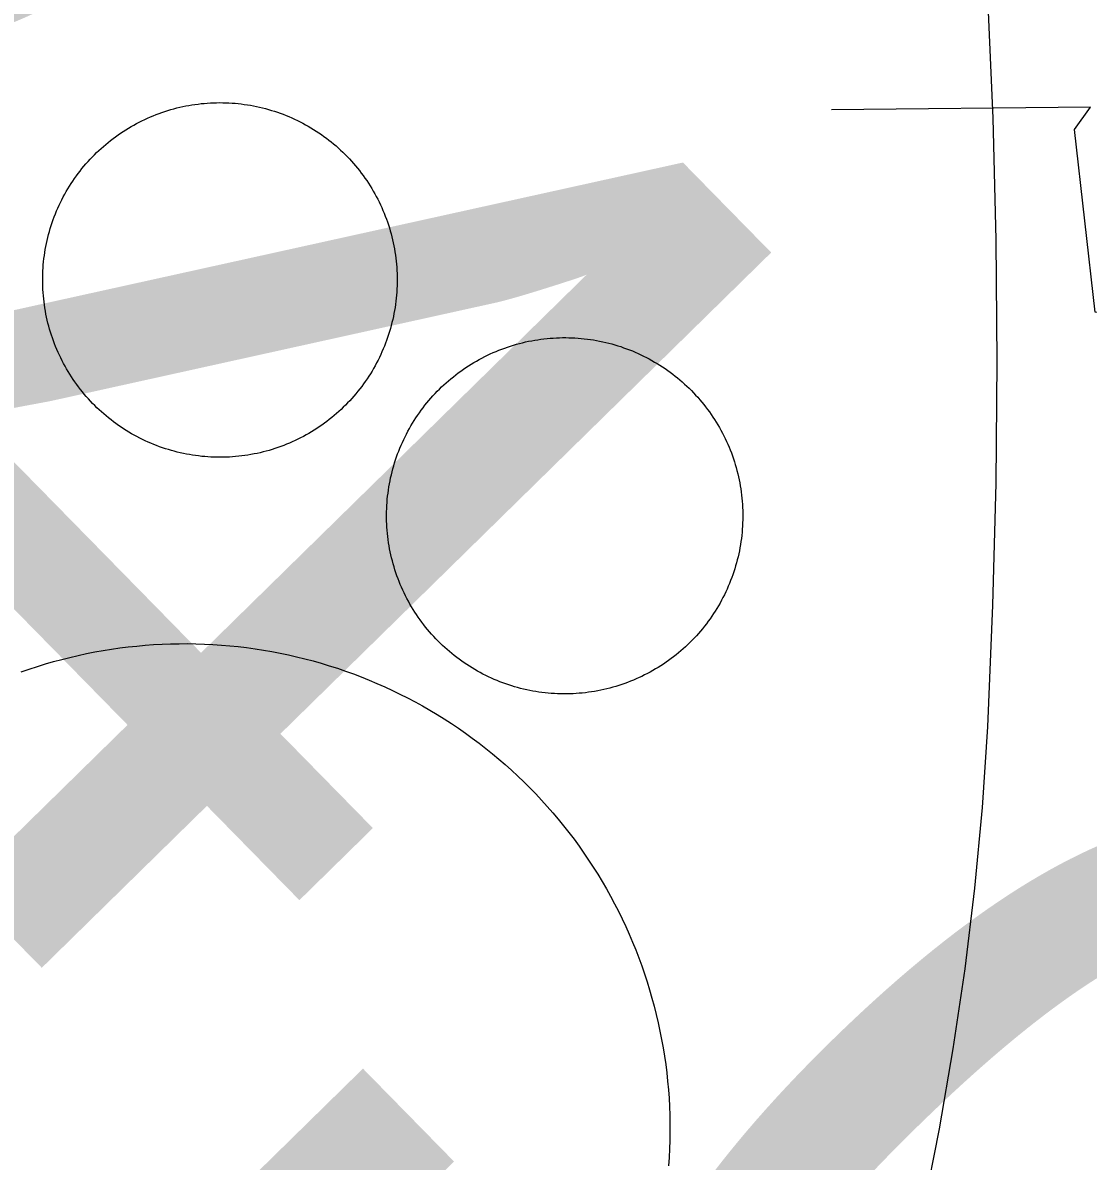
# Model space of a CAD drawing. Extents: x 3651524 to 3689615, y 505651 to 531377.
# Drawn here: x 3669986.9 to 3670091.2, y 512336.3 to 512447.7 of the extents above; entities that cross this region are included whole.
import ezdxf

# ---------------------------------------------------------------- set-up
doc = ezdxf.new("R2010")
doc.units = 0
for name, color, linetype in [('V-DOMW-TANK', 7, 'Continuous'), ('V-RAIL-TRAK', 7, 'Continuous'), ('V-SURV-IDEN', 7, 'Continuous'), ('V-UTIL-LINE', 7, 'Continuous')]:
    doc.layers.add(name, color=color, linetype=linetype)

msp = doc.modelspace()

# ---------------------------------------------------------------- linework, layer by layer
at = {"layer": 'V-DOMW-TANK'}
for points in [[(3669989.715, 512427.908), (3669989.81, 512428.197), (3669989.91, 512428.481), (3669990.016, 512428.766), (3669990.127, 512429.047), (3669990.242, 512429.327), (3669990.363, 512429.606), (3669990.487, 512429.88), (3669990.619, 512430.153), (3669990.752, 512430.427), (3669990.891, 512430.695), (3669991.036, 512430.962), (3669991.184, 512431.226), (3669991.337, 512431.486), (3669991.495, 512431.746), (3669991.659, 512432), (3669991.825, 512432.254), (3669991.997, 512432.504), (3669992.171, 512432.75), (3669992.351, 512432.993), (3669992.535, 512433.235), (3669992.724, 512433.472), (3669992.916, 512433.706), (3669993.113, 512433.937), (3669993.312, 512434.165), (3669993.514, 512434.39), (3669993.723, 512434.607), (3669993.936, 512434.824), (3669994.153, 512435.037), (3669994.372, 512435.246), (3669994.596, 512435.451), (3669994.821, 512435.652), (3669995.05, 512435.848), (3669995.284, 512436.043), (3669995.521, 512436.231), (3669995.761, 512436.417), (3669996.005, 512436.594), (3669996.251, 512436.772), (3669996.5, 512436.944), (3669996.752, 512437.112), (3669997.008, 512437.276), (3669997.266, 512437.433), (3669997.526, 512437.587), (3669997.791, 512437.736), (3669998.055, 512437.882), (3669998.323, 512438.023), (3669998.595, 512438.158), (3669998.868, 512438.289), (3669999.144, 512438.416), (3669999.419, 512438.537), (3669999.701, 512438.652), (3669999.982, 512438.765), (3670000.267, 512438.871), (3670000.551, 512438.971), (3670000.838, 512439.072), (3670001.127, 512439.162), (3670001.418, 512439.248), (3670001.708, 512439.328), (3670002.001, 512439.406), (3670002.296, 512439.475), (3670002.591, 512439.543), (3670002.888, 512439.602), (3670003.187, 512439.657), (3670003.484, 512439.709), (3670003.785, 512439.754), (3670004.084, 512439.795), (3670004.385, 512439.829), (3670004.686, 512439.858), (3670004.989, 512439.883), (3670005.29, 512439.901), (3670005.596, 512439.915), (3670005.897, 512439.924), (3670006.2, 512439.928), (3670006.503, 512439.924), (3670006.804, 512439.918), (3670007.107, 512439.907), (3670007.41, 512439.887), (3670007.709, 512439.862), (3670008.014, 512439.836), (3670008.315, 512439.801), (3670008.614, 512439.762), (3670008.913, 512439.717), (3670009.212, 512439.666), (3670009.511, 512439.612), (3670009.808, 512439.553), (3670010.103, 512439.489), (3670010.398, 512439.418), (3670010.691, 512439.342), (3670010.984, 512439.262), (3670011.275, 512439.176), (3670011.563, 512439.086), (3670011.85, 512438.99), (3670012.137, 512438.889), (3670012.419, 512438.785), (3670012.702, 512438.674), (3670012.983, 512438.558), (3670013.259, 512438.437), (3670013.536, 512438.312), (3670013.81, 512438.183), (3670014.08, 512438.048), (3670014.349, 512437.908)], [(3670014.349, 512437.908), (3670014.615, 512437.765), (3670014.879, 512437.616), (3670015.141, 512437.462), (3670015.399, 512437.304), (3670015.655, 512437.142), (3670015.907, 512436.975), (3670016.157, 512436.803), (3670016.405, 512436.628), (3670016.649, 512436.448), (3670016.888, 512436.264), (3670017.126, 512436.078), (3670017.359, 512435.885), (3670017.591, 512435.688), (3670017.818, 512435.488), (3670018.041, 512435.285), (3670018.262, 512435.076), (3670018.477, 512434.863), (3670018.69, 512434.648), (3670018.899, 512434.429), (3670019.104, 512434.206), (3670019.305, 512433.978), (3670019.501, 512433.749), (3670019.696, 512433.515), (3670019.884, 512433.278), (3670020.069, 512433.038), (3670020.249, 512432.795), (3670020.425, 512432.549), (3670020.597, 512432.299), (3670020.765, 512432.047), (3670020.929, 512431.791), (3670021.087, 512431.533), (3670021.242, 512431.273), (3670021.392, 512431.011), (3670021.535, 512430.745), (3670021.676, 512430.476), (3670021.812, 512430.204), (3670021.943, 512429.931), (3670022.068, 512429.655), (3670022.19, 512429.381), (3670022.305, 512429.098), (3670022.418, 512428.817), (3670022.524, 512428.533), (3670022.625, 512428.248), (3670022.723, 512427.961), (3670022.813, 512427.673), (3670022.901, 512427.38), (3670022.981, 512427.091), (3670023.059, 512426.798), (3670023.126, 512426.503), (3670023.196, 512426.206), (3670023.255, 512425.911), (3670023.311, 512425.612), (3670023.362, 512425.313), (3670023.407, 512425.014), (3670023.448, 512424.713), (3670023.483, 512424.414), (3670023.511, 512424.111), (3670023.536, 512423.81), (3670023.554, 512423.507), (3670023.569, 512423.208), (3670023.577, 512422.903), (3670023.579, 512422.6), (3670023.577, 512422.297), (3670023.571, 512421.993), (3670023.559, 512421.69), (3670023.54, 512421.389), (3670023.518, 512421.086), (3670023.485, 512420.785), (3670023.454, 512420.484), (3670023.415, 512420.183), (3670023.37, 512419.884), (3670023.321, 512419.585), (3670023.266, 512419.288), (3670023.206, 512418.991), (3670023.141, 512418.694), (3670023.071, 512418.399), (3670022.995, 512418.108), (3670022.915, 512417.816), (3670022.832, 512417.525), (3670022.739, 512417.236), (3670022.643, 512416.947), (3670022.543, 512416.662), (3670022.436, 512416.376), (3670022.328, 512416.095), (3670022.211, 512415.817), (3670022.09, 512415.538), (3670021.963, 512415.262), (3670021.836, 512414.989), (3670021.701, 512414.717), (3670021.562, 512414.449), (3670021.418, 512414.182), (3670021.269, 512413.918), (3670021.115, 512413.656), (3670020.958, 512413.398), (3670020.796, 512413.142), (3670020.628, 512412.89), (3670020.458, 512412.64), (3670020.282, 512412.392), (3670020.102, 512412.149), (3670019.919, 512411.909)], [(3669993.348, 512410.938), (3669993.148, 512411.166), (3669992.951, 512411.395), (3669992.759, 512411.629), (3669992.57, 512411.866), (3669992.382, 512412.106), (3669992.206, 512412.347), (3669992.028, 512412.595), (3669991.856, 512412.843), (3669991.688, 512413.095), (3669991.526, 512413.351), (3669991.366, 512413.609), (3669991.212, 512413.873), (3669991.063, 512414.133), (3669990.918, 512414.399), (3669990.778, 512414.668), (3669990.641, 512414.938), (3669990.512, 512415.213), (3669990.387, 512415.487), (3669990.264, 512415.765), (3669990.145, 512416.044), (3669990.037, 512416.327), (3669989.93, 512416.609), (3669989.828, 512416.896), (3669989.732, 512417.181), (3669989.642, 512417.471), (3669989.554, 512417.762), (3669989.472, 512418.053), (3669989.396, 512418.344), (3669989.324, 512418.641), (3669989.259, 512418.936), (3669989.197, 512419.233), (3669989.142, 512419.532), (3669989.091, 512419.829), (3669989.046, 512420.13), (3669989.007, 512420.429), (3669988.972, 512420.732), (3669988.941, 512421.031), (3669988.919, 512421.334), (3669988.898, 512421.635), (3669988.886, 512421.938), (3669988.878, 512422.241), (3669988.874, 512422.544), (3669988.876, 512422.849), (3669988.884, 512423.151), (3669988.896, 512423.452), (3669988.915, 512423.755), (3669988.937, 512424.056), (3669988.966, 512424.359), (3669989.001, 512424.66), (3669989.04, 512424.959), (3669989.083, 512425.26), (3669989.132, 512425.559), (3669989.187, 512425.856), (3669989.246, 512426.153), (3669989.31, 512426.448), (3669989.382, 512426.743), (3669989.457, 512427.038), (3669989.539, 512427.328), (3669989.623, 512427.621), (3669989.715, 512427.908)], [(3670023.733, 512405.831), (3670023.845, 512406.113), (3670023.962, 512406.394), (3670024.085, 512406.672), (3670024.214, 512406.949), (3670024.347, 512407.223), (3670024.484, 512407.494), (3670024.626, 512407.762), (3670024.773, 512408.03), (3670024.923, 512408.294), (3670025.08, 512408.554), (3670025.24, 512408.813), (3670025.406, 512409.069), (3670025.572, 512409.322), (3670025.748, 512409.572), (3670025.926, 512409.818), (3670026.108, 512410.062), (3670026.295, 512410.303), (3670026.485, 512410.539), (3670026.68, 512410.772), (3670026.88, 512411.004), (3670027.083, 512411.231), (3670027.29, 512411.454), (3670027.501, 512411.674), (3670027.714, 512411.889), (3670027.933, 512412.102), (3670028.154, 512412.31), (3670028.38, 512412.513), (3670028.609, 512412.714), (3670028.842, 512412.911), (3670029.078, 512413.103), (3670029.318, 512413.291), (3670029.559, 512413.476), (3670029.805, 512413.654), (3670030.055, 512413.83), (3670030.305, 512414), (3670030.561, 512414.168), (3670030.819, 512414.33), (3670031.079, 512414.488), (3670031.341, 512414.639), (3670031.607, 512414.789), (3670031.875, 512414.932), (3670032.146, 512415.071), (3670032.418, 512415.206), (3670032.695, 512415.335), (3670032.971, 512415.46), (3670033.252, 512415.579), (3670033.534, 512415.694), (3670033.817, 512415.804), (3670034.104, 512415.909), (3670034.39, 512416.009), (3670034.679, 512416.103), (3670034.97, 512416.193), (3670035.263, 512416.28), (3670035.556, 512416.359), (3670035.851, 512416.433), (3670036.148, 512416.503), (3670036.445, 512416.566), (3670036.744, 512416.626), (3670037.043, 512416.679), (3670037.344, 512416.728), (3670037.645, 512416.771), (3670037.948, 512416.81), (3670038.249, 512416.843), (3670038.552, 512416.869), (3670038.857, 512416.892), (3670039.16, 512416.908), (3670039.463, 512416.921), (3670039.766, 512416.927), (3670040.074, 512416.927), (3670040.377, 512416.923), (3670040.682, 512416.912), (3670040.985, 512416.898), (3670041.29, 512416.878), (3670041.591, 512416.853), (3670041.894, 512416.822), (3670042.197, 512416.785), (3670042.498, 512416.744), (3670042.8, 512416.697), (3670043.099, 512416.644), (3670043.398, 512416.589), (3670043.697, 512416.527), (3670043.993, 512416.46), (3670044.288, 512416.386), (3670044.583, 512416.308), (3670044.874, 512416.226), (3670045.167, 512416.14), (3670045.456, 512416.044), (3670045.745, 512415.946), (3670046.029, 512415.843), (3670046.316, 512415.735), (3670046.599, 512415.622), (3670046.877, 512415.503), (3670047.156, 512415.38), (3670047.43, 512415.253), (3670047.707, 512415.12), (3670047.979, 512414.983), (3670048.247, 512414.842), (3670048.513, 512414.694), (3670048.778, 512414.543), (3670049.04, 512414.387)], [(3670049.04, 512414.387), (3670049.298, 512414.227), (3670049.554, 512414.062), (3670049.806, 512413.892), (3670050.058, 512413.717), (3670050.303, 512413.539), (3670050.547, 512413.357), (3670050.787, 512413.171), (3670051.024, 512412.98), (3670051.258, 512412.786), (3670051.489, 512412.587), (3670051.714, 512412.384), (3670051.938, 512412.177), (3670052.159, 512411.966), (3670052.374, 512411.751), (3670052.587, 512411.534), (3670052.794, 512411.311), (3670052.999, 512411.086), (3670053.199, 512410.856), (3670053.398, 512410.625), (3670053.588, 512410.389), (3670053.775, 512410.15), (3670053.959, 512409.904), (3670054.139, 512409.66), (3670054.315, 512409.413), (3670054.485, 512409.159), (3670054.651, 512408.907), (3670054.815, 512408.649), (3670054.971, 512408.389), (3670055.124, 512408.124), (3670055.276, 512407.86), (3670055.417, 512407.592), (3670055.556, 512407.32), (3670055.69, 512407.047), (3670055.819, 512406.773), (3670055.944, 512406.494), (3670056.064, 512406.214), (3670056.179, 512405.933), (3670056.29, 512405.648), (3670056.394, 512405.364), (3670056.494, 512405.077), (3670056.589, 512404.786), (3670056.679, 512404.495), (3670056.763, 512404.205), (3670056.843, 512403.91), (3670056.918, 512403.613), (3670056.988, 512403.318), (3670057.052, 512403.021), (3670057.111, 512402.722), (3670057.164, 512402.423), (3670057.211, 512402.122), (3670057.256, 512401.821), (3670057.293, 512401.52), (3670057.326, 512401.216), (3670057.355, 512400.913), (3670057.377, 512400.61), (3670057.394, 512400.307), (3670057.406, 512400.002), (3670057.412, 512399.699), (3670057.412, 512399.394), (3670057.408, 512399.089)], [(3670019.919, 512411.909), (3670019.731, 512411.672), (3670019.538, 512411.438), (3670019.34, 512411.207), (3670019.141, 512410.981), (3670018.936, 512410.756), (3670018.729, 512410.535), (3670018.516, 512410.32), (3670018.301, 512410.107), (3670018.082, 512409.898), (3670017.859, 512409.693), (3670017.632, 512409.492), (3670017.404, 512409.294), (3670017.169, 512409.099), (3670016.931, 512408.913), (3670016.692, 512408.729), (3670016.45, 512408.548), (3670016.202, 512408.37), (3670015.954, 512408.2), (3670015.7, 512408.032), (3670015.446, 512407.868), (3670015.188, 512407.711), (3670014.926, 512407.555), (3670014.664, 512407.406), (3670014.398, 512407.26), (3670014.13, 512407.121), (3670013.859, 512406.986), (3670013.587, 512406.855), (3670013.31, 512406.728), (3670013.032, 512406.607), (3670012.753, 512406.49), (3670012.471, 512406.379), (3670012.188, 512406.273), (3670011.903, 512406.171), (3670011.615, 512406.074), (3670011.326, 512405.982), (3670011.037, 512405.896), (3670010.744, 512405.814), (3670010.451, 512405.738), (3670010.154, 512405.667), (3670009.862, 512405.601), (3670009.565, 512405.54), (3670009.268, 512405.485), (3670008.969, 512405.435), (3670008.67, 512405.39), (3670008.369, 512405.349), (3670008.067, 512405.312), (3670007.766, 512405.286), (3670007.465, 512405.261), (3670007.162, 512405.243), (3670006.859, 512405.229), (3670006.558, 512405.22), (3670006.255, 512405.216), (3670005.95, 512405.218), (3670005.649, 512405.226), (3670005.346, 512405.239), (3670005.045, 512405.257), (3670004.742, 512405.28), (3670004.44, 512405.308), (3670004.139, 512405.345), (3670003.838, 512405.382), (3670003.539, 512405.425), (3670003.24, 512405.476), (3670002.943, 512405.53), (3670002.646, 512405.591), (3670002.349, 512405.654), (3670002.055, 512405.726), (3670001.762, 512405.8), (3670001.471, 512405.882), (3670001.182, 512405.968), (3670000.891, 512406.058), (3670000.603, 512406.152), (3670000.318, 512406.255), (3670000.033, 512406.359), (3669999.753, 512406.47), (3669999.472, 512406.586), (3669999.193, 512406.705), (3669998.917, 512406.83), (3669998.647, 512406.961), (3669998.372, 512407.096), (3669998.104, 512407.236), (3669997.838, 512407.379), (3669997.574, 512407.528), (3669997.313, 512407.682), (3669997.055, 512407.84), (3669996.799, 512408.001), (3669996.545, 512408.167), (3669996.296, 512408.339), (3669996.05, 512408.516), (3669995.806, 512408.694), (3669995.564, 512408.878), (3669995.327, 512409.066), (3669995.093, 512409.259), (3669994.862, 512409.456), (3669994.637, 512409.656), (3669994.409, 512409.861), (3669994.192, 512410.068), (3669993.975, 512410.281), (3669993.762, 512410.496), (3669993.553, 512410.715), (3669993.348, 512410.938)], [(3670036.553, 512382.393), (3670036.256, 512382.455), (3670035.959, 512382.522), (3670035.662, 512382.596), (3670035.369, 512382.674), (3670035.076, 512382.756), (3670034.786, 512382.844), (3670034.495, 512382.938), (3670034.206, 512383.036), (3670033.921, 512383.139), (3670033.637, 512383.247), (3670033.354, 512383.36), (3670033.074, 512383.479), (3670032.795, 512383.602), (3670032.519, 512383.729), (3670032.244, 512383.862), (3670031.974, 512383.999), (3670031.703, 512384.142), (3670031.437, 512384.288), (3670031.173, 512384.437), (3670030.913, 512384.595), (3670030.653, 512384.755), (3670030.397, 512384.921), (3670030.145, 512385.088), (3670029.895, 512385.263), (3670029.647, 512385.441), (3670029.404, 512385.623), (3670029.164, 512385.809), (3670028.926, 512386.002), (3670028.693, 512386.196), (3670028.464, 512386.395), (3670028.236, 512386.598), (3670028.013, 512386.805), (3670027.794, 512387.016), (3670027.577, 512387.231), (3670027.366, 512387.448), (3670027.157, 512387.671), (3670026.952, 512387.896), (3670026.751, 512388.124), (3670026.559, 512388.357), (3670026.364, 512388.593), (3670026.176, 512388.832), (3670025.99, 512389.074), (3670025.813, 512389.32), (3670025.637, 512389.569), (3670025.465, 512389.821), (3670025.299, 512390.073), (3670025.138, 512390.333), (3670024.98, 512390.593), (3670024.826, 512390.856), (3670024.681, 512391.122), (3670024.533, 512391.39), (3670024.396, 512391.661), (3670024.263, 512391.935), (3670024.132, 512392.209), (3670024.007, 512392.488), (3670023.886, 512392.766), (3670023.772, 512393.049), (3670023.663, 512393.334), (3670023.556, 512393.618), (3670023.458, 512393.905), (3670023.362, 512394.196), (3670023.272, 512394.485), (3670023.186, 512394.778), (3670023.108, 512395.072), (3670023.034, 512395.367), (3670022.965, 512395.662), (3670022.899, 512395.961), (3670022.84, 512396.258), (3670022.786, 512396.559), (3670022.739, 512396.858), (3670022.694, 512397.159), (3670022.657, 512397.462), (3670022.625, 512397.766), (3670022.596, 512398.069), (3670022.576, 512398.372), (3670022.557, 512398.675), (3670022.547, 512398.98), (3670022.541, 512399.283), (3670022.539, 512399.586), (3670022.543, 512399.891), (3670022.553, 512400.197), (3670022.567, 512400.5), (3670022.588, 512400.805), (3670022.614, 512401.11), (3670022.645, 512401.411), (3670022.682, 512401.712), (3670022.723, 512402.013), (3670022.768, 512402.314), (3670022.821, 512402.615), (3670022.879, 512402.914), (3670022.94, 512403.211), (3670023.008, 512403.508), (3670023.079, 512403.803), (3670023.159, 512404.098), (3670023.241, 512404.391), (3670023.329, 512404.682), (3670023.421, 512404.97), (3670023.52, 512405.259), (3670023.624, 512405.546), (3670023.733, 512405.831)], [(3670057.408, 512399.089), (3670057.398, 512398.785), (3670057.383, 512398.48), (3670057.361, 512398.177), (3670057.338, 512397.874), (3670057.308, 512397.571), (3670057.271, 512397.27), (3670057.23, 512396.967), (3670057.185, 512396.668), (3670057.131, 512396.369), (3670057.074, 512396.068), (3670057.011, 512395.773), (3670056.943, 512395.474), (3670056.871, 512395.179), (3670056.793, 512394.884), (3670056.71, 512394.591), (3670056.621, 512394.3), (3670056.529, 512394.01), (3670056.431, 512393.723), (3670056.327, 512393.436), (3670056.22, 512393.151), (3670056.105, 512392.869), (3670055.989, 512392.588), (3670055.866, 512392.31), (3670055.737, 512392.033), (3670055.606, 512391.759), (3670055.468, 512391.488), (3670055.325, 512391.218), (3670055.18, 512390.952), (3670055.028, 512390.688), (3670054.872, 512390.428), (3670054.711, 512390.168), (3670054.547, 512389.912), (3670054.377, 512389.66), (3670054.203, 512389.41), (3670054.025, 512389.164), (3670053.844, 512388.92), (3670053.656, 512388.679), (3670053.465, 512388.441), (3670053.271, 512388.208), (3670053.072, 512387.978), (3670052.87, 512387.751), (3670052.663, 512387.528), (3670052.452, 512387.309), (3670052.237, 512387.091), (3670052.018, 512386.88), (3670051.796, 512386.672), (3670051.571, 512386.469), (3670051.342, 512386.268), (3670051.108, 512386.072), (3670050.873, 512385.879), (3670050.633, 512385.693), (3670050.391, 512385.506), (3670050.144, 512385.326), (3670049.898, 512385.152), (3670049.646, 512384.98), (3670049.39, 512384.814), (3670049.134, 512384.652), (3670048.874, 512384.495), (3670048.61, 512384.341), (3670048.343, 512384.193), (3670048.075, 512384.05), (3670047.805, 512383.911), (3670047.532, 512383.776), (3670047.256, 512383.647), (3670046.979, 512383.522), (3670046.699, 512383.403), (3670046.416, 512383.288), (3670046.134, 512383.178), (3670045.849, 512383.073), (3670045.56, 512382.973), (3670045.271, 512382.877), (3670044.981, 512382.787), (3670044.69, 512382.703), (3670044.395, 512382.623), (3670044.1, 512382.549), (3670043.803, 512382.479), (3670043.506, 512382.416), (3670043.207, 512382.356), (3670042.908, 512382.301), (3670042.607, 512382.254), (3670042.306, 512382.211), (3670042.003, 512382.174), (3670041.702, 512382.139), (3670041.399, 512382.115), (3670041.096, 512382.09), (3670040.79, 512382.074), (3670040.487, 512382.062), (3670040.182, 512382.055), (3670039.879, 512382.055), (3670039.574, 512382.057), (3670039.271, 512382.068), (3670038.966, 512382.082), (3670038.663, 512382.102), (3670038.359, 512382.129), (3670038.056, 512382.16), (3670037.753, 512382.197), (3670037.452, 512382.238), (3670037.151, 512382.285), (3670036.852, 512382.336), (3670036.553, 512382.393)], [(3669986.785, 512384.208), (3669987.567, 512384.48), (3669988.355, 512384.736), (3669989.148, 512384.984), (3669989.945, 512385.213), (3669990.745, 512385.43), (3669991.546, 512385.633), (3669992.357, 512385.822), (3669993.166, 512385.998), (3669993.981, 512386.158), (3669994.796, 512386.303), (3669995.616, 512386.436), (3669996.437, 512386.553), (3669997.26, 512386.657), (3669998.083, 512386.745), (3669998.911, 512386.821), (3669999.738, 512386.88), (3670000.566, 512386.926), (3670001.395, 512386.956), (3670002.222, 512386.973), (3670003.052, 512386.977), (3670003.881, 512386.964), (3670004.711, 512386.938), (3670005.54, 512386.897), (3670006.368, 512386.842), (3670007.193, 512386.77), (3670008.018, 512386.686), (3670008.842, 512386.588), (3670009.663, 512386.475), (3670010.482, 512386.346), (3670011.299, 512386.205), (3670012.114, 512386.051), (3670012.925, 512385.879), (3670013.736, 512385.695), (3670014.541, 512385.496), (3670015.342, 512385.283), (3670016.139, 512385.058), (3670016.933, 512384.816), (3670017.722, 512384.562), (3670018.508, 512384.294), (3670019.288, 512384.013), (3670020.063, 512383.718), (3670020.831, 512383.409), (3670021.597, 512383.088), (3670022.354, 512382.752), (3670023.108, 512382.404), (3670023.853, 512382.041), (3670024.595, 512381.668), (3670025.328, 512381.279), (3670026.053, 512380.88), (3670026.774, 512380.468), (3670027.485, 512380.042), (3670028.189, 512379.604), (3670028.887, 512379.155), (3670029.576, 512378.693), (3670030.253, 512378.219), (3670030.927, 512377.734), (3670031.593, 512377.236), (3670032.246, 512376.726)], [(3670032.246, 512376.726), (3670032.893, 512376.206), (3670033.53, 512375.676), (3670034.157, 512375.133), (3670034.775, 512374.58), (3670035.386, 512374.017), (3670035.98, 512373.441), (3670036.569, 512372.856), (3670037.147, 512372.262), (3670037.714, 512371.658), (3670038.271, 512371.041), (3670038.816, 512370.417), (3670039.349, 512369.784), (3670039.875, 512369.143), (3670040.387, 512368.487), (3670040.889, 512367.828), (3670041.38, 512367.158), (3670041.857, 512366.48), (3670042.32, 512365.794), (3670042.775, 512365.1), (3670043.215, 512364.398), (3670043.643, 512363.687), (3670044.061, 512362.97), (3670044.465, 512362.245), (3670044.856, 512361.514), (3670045.235, 512360.777), (3670045.601, 512360.033), (3670045.953, 512359.282), (3670046.293, 512358.524), (3670046.619, 512357.762), (3670046.93, 512356.994), (3670047.231, 512356.22), (3670047.516, 512355.442), (3670047.788, 512354.659), (3670048.046, 512353.871), (3670048.292, 512353.078), (3670048.522, 512352.282), (3670048.739, 512351.481), (3670048.941, 512350.678), (3670049.13, 512349.869), (3670049.306, 512349.058), (3670049.466, 512348.245), (3670049.611, 512347.428), (3670049.744, 512346.611), (3670049.861, 512345.789), (3670049.965, 512344.966), (3670050.054, 512344.141), (3670050.129, 512343.315), (3670050.189, 512342.488), (3670050.234, 512341.661), (3670050.267, 512340.831), (3670050.283, 512340.002), (3670050.285, 512339.17), (3670050.273, 512338.343), (3670050.246, 512337.515), (3670050.207, 512336.686), (3670050.148, 512335.859)]]:
    msp.add_lwpolyline(points, dxfattribs=at)
at = {"layer": 'V-RAIL-TRAK'}
msp.add_lwpolyline([(3670075.121, 512331.724), (3670076.669, 512339.5), (3670078.021, 512347.315), (3670079.168, 512355.161), (3670080.114, 512363.036), (3670080.862, 512370.931), (3670081.402, 512378.842), (3670081.904, 512390.751), (3670082.205, 512402.669), (3670082.305, 512414.588), (3670082.207, 512426.507), (3670081.906, 512438.422), (3670081.408, 512450.332)], dxfattribs=at)
at = {"layer": 'V-UTIL-LINE'}
msp.add_lwpolyline([(3670160.779, 512778.767), (3670114.33, 512722.23), (3670138.709, 512487.372), (3670092.533, 512478.801), (3670097.6, 512419.247), (3670091.896, 512419.429), (3670089.885, 512437.315), (3670091.454, 512439.481), (3670066.096, 512439.219)], dxfattribs=at)

# ---------------------------------------------------------------- texts
at = {"layer": 'V-SURV-IDEN'}
for s, rotation, p in [('815+52.1', 315.16146, (3669840.363, 512759.915)), ('814+24.0', 314.43495, (3669685.576, 512664.499))]:
    msp.add_text(s, height=100, rotation=rotation, dxfattribs=at).set_placement(p)

doc.saveas('drawing.dxf')
